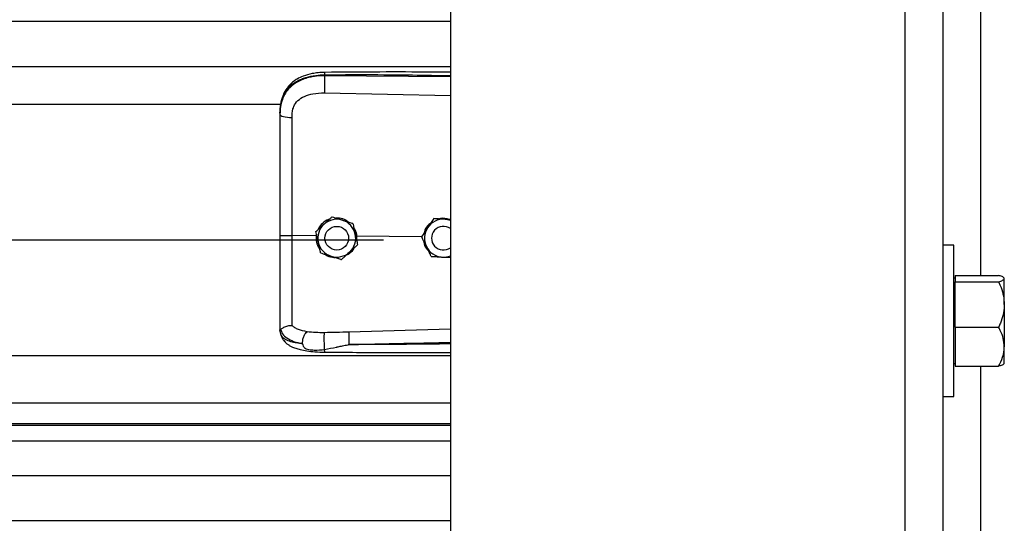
# Model space of a CAD drawing. Header units: inches. Extents: x 170 to 284, y 215 to 248.
# Tile 716 of 1056: x 231.001 to 231.446, y 222.917 to 223.145. Entities that reach past the tile are written whole.
import ezdxf

# ---------------------------------------------------------------- set-up
doc = ezdxf.new("R2010")
doc.units = ezdxf.units.IN
doc.header["$LTSCALE"] = 0.25
doc.header["$MEASUREMENT"] = 0
doc.layers.add('RH FRONT OF HOOD', color=7, linetype='Continuous')

msp = doc.modelspace()

# ---------------------------------------------------------------- linework, layer by layer
at = {"layer": 'RH FRONT OF HOOD'}
for p, q in [((231.401380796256, 224.3701573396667), (231.401380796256, 220.1328032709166)), ((231.418501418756, 224.3701573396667), (231.418501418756, 220.1328032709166)), ((231.1959333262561, 224.3332527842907), (231.195933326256, 220.1328032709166)), ((231.435622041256, 223.1597300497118), (231.435622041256, 223.0296118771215)), ((227.163613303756, 223.1445749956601), (231.1959333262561, 223.1445749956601)), ((227.163613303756, 223.1241869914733), (231.1959333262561, 223.1241869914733)), ((231.1390860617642, 223.1199753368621), (231.1390860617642, 223.1203867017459)), ((231.195933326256, 223.1194386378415), (231.1390860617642, 223.1199753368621)), ((231.1389900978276, 223.1121865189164), (231.195933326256, 223.1109769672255)), ((227.2401614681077, 223.1071113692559), (231.119382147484, 223.1071113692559)), ((231.118890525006, 223.1030521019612), (231.118890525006, 223.10256378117)), ((231.142461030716, 223.0561201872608), (231.142461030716, 223.0561185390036)), ((231.1518791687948, 223.0531195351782), (231.1518791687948, 223.0531178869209)), ((231.1884045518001, 223.0553237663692), (231.1884045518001, 223.0553254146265)), ((231.1894534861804, 223.0552575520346), (231.1884045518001, 223.0553254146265)), ((231.1352617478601, 223.0475289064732), (231.1243481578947, 223.0476333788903)), ((231.1351533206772, 223.0494641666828), (231.1351533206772, 223.0494625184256)), ((231.135447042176, 223.0481184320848), (231.1352617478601, 223.0475289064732)), ((231.1352617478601, 223.0475289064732), (231.1352639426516, 223.0475287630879)), ((231.1536994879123, 223.0473523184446), (231.1531514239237, 223.0472982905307)), ((231.1536023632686, 223.045234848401), (231.1536994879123, 223.0473523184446)), ((231.1536994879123, 223.0473523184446), (231.153701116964, 223.0473523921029)), ((231.1829331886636, 223.0470725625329), (231.153701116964, 223.0473523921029)), ((227.193781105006, 223.0457189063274), (231.165765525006, 223.0457189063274)), ((231.1392212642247, 223.0464616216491), (231.1392212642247, 223.0464608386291)), ((231.1499216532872, 223.0464608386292), (231.1499216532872, 223.0464616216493)), ((231.1539895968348, 223.0434628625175), (231.1539895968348, 223.0434612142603)), ((231.1829192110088, 223.0471008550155), (231.1829192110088, 223.0471025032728)), ((231.1874329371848, 223.0464616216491), (231.1874329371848, 223.0464608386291)), ((231.423569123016, 223.0433090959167), (231.418501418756, 223.0433090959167)), ((231.423569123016, 223.0090678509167), (231.423569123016, 223.0433090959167)), ((231.1922297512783, 223.0379192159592), (231.195933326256, 223.0376794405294)), ((231.424116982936, 223.0296118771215), (231.424116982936, 223.0281647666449)), ((231.424116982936, 223.0296118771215), (231.443771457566, 223.0296118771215)), ((231.424116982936, 223.0283285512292), (231.423569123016, 223.0283285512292)), ((231.424116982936, 223.0281647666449), (231.424116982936, 223.0267176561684)), ((231.424116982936, 223.016445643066), (231.424116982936, 223.0267176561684)), ((231.424116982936, 223.0267176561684), (231.443771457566, 223.0267176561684)), ((231.446339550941, 223.0283285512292), (231.4461474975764, 223.0285513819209)), ((231.446339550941, 223.0281647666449), (231.446339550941, 223.0283285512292)), ((231.446339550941, 223.016445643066), (231.446339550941, 223.0281647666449)), ((231.424116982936, 223.0061736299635), (231.424116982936, 223.016445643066)), ((231.446339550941, 223.016445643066), (231.446339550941, 222.9973487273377)), ((231.423569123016, 222.9748266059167), (231.423569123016, 223.0090678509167)), ((231.118890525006, 223.0055107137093), (231.118890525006, 223.0049819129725)), ((231.1192302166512, 223.0029967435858), (231.118890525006, 223.0049819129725)), ((231.195933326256, 223.0053052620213), (231.1499976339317, 223.0039734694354)), ((231.424116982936, 223.0061736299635), (231.424116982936, 222.9973487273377)), ((231.424116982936, 223.0061736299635), (231.443771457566, 223.0061736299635)), ((231.424116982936, 222.9973487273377), (231.424116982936, 222.9885238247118)), ((231.446339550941, 222.9898071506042), (231.446339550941, 222.9973487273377)), ((227.163613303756, 222.993333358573), (231.1959333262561, 222.993333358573)), ((231.423569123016, 222.9898071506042), (231.424116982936, 222.9898071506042)), ((231.4461474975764, 222.9895843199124), (231.446339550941, 222.9898071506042)), ((231.424116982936, 222.9885238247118), (231.443771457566, 222.9885238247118)), ((231.435622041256, 222.9885238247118), (231.435622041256, 222.8584056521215)), ((227.163613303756, 222.9719543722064), (231.1959333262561, 222.9719543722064)), ((231.418501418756, 222.9748266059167), (231.423569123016, 222.9748266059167)), ((231.1959333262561, 222.9624690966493), (227.163613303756, 222.9624690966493)), ((227.163613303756, 222.9618297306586), (231.1959333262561, 222.9618297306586)), ((227.163613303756, 222.9548116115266), (231.1959333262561, 222.9548116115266)), ((227.163613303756, 222.9391275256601), (231.1959333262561, 222.9391275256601)), ((227.163613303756, 222.9187395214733), (231.1959333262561, 222.9187395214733))]:
    msp.add_line(p, q, dxfattribs=at)
at = {"layer": 'RH FRONT OF HOOD', "flags": 128}
msp.add_lwpolyline([(231.118890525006, 223.10256378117), (231.1189944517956, 223.1022680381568), (231.1193024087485, 223.1019831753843), (231.119803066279, 223.1017196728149), (231.1204780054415, 223.1014872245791), (231.121302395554, 223.1012943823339), (231.1222459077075, 223.1011482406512), (231.1232738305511, 223.1010541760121), (231.124348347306, 223.1010156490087)], dxfattribs=at)
at = {"layer": 'RH FRONT OF HOOD'}
msp.add_circle((231.1445714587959, 223.0464608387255), 0.005350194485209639, dxfattribs=at)
for centre, radius, start, end in [((231.1445714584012, 223.0464616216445), 0.008560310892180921, 132.3279357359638, 192.3279369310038), ((231.1445714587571, 223.0464616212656), 0.008560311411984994, 72.32793711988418, 132.3279357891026), ((231.1445714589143, 223.0464616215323), 0.008560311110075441, 12.32793744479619, 72.32793758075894), ((231.192783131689, 223.0464616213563), 0.00856031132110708, 86.29353550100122, 146.2935346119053), ((231.1927831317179, 223.0464608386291), 0.005350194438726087, 53.92810057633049, 306.0718994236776), ((231.1927831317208, 223.0464616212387), 0.008560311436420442, 68.4076756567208, 86.29353576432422), ((231.1445714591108, 223.0464616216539), 0.008560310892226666, 312.3279357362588, 12.32793693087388), ((231.192783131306, 223.0464616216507), 0.008560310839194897, 146.2935348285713, 206.2935362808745), ((231.1445714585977, 223.0464616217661), 0.0085603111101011, 192.3279374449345, 252.3279375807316), ((231.1445714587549, 223.0464616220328), 0.008560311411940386, 252.3279371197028, 312.327935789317), ((231.1927831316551, 223.0464616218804), 0.008560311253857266, 206.2935366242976, 266.2935360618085), ((231.1927831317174, 223.0464616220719), 0.008560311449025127, 266.2935357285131, 291.5923243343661)]:
    msp.add_arc(centre, radius, start, end, dxfattribs=at)
for points, knots in [([(231.118890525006, 223.1030521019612), (231.118953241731, 223.1044085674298), (231.1190716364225, 223.1069692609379), (231.1200411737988, 223.1104602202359), (231.1213304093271, 223.112872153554), (231.1226942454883, 223.1145748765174), (231.1237772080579, 223.1156182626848), (231.1248361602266, 223.1164467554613), (231.1258256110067, 223.1171066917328), (231.1270599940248, 223.1178017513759), (231.1286540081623, 223.1185274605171), (231.1313177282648, 223.1194354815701), (231.1348528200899, 223.1201954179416), (231.1377593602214, 223.1203267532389), (231.1390860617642, 223.1203867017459)], [0, 0, 0, 0, 0.1307156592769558, 0.2467609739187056, 0.35779282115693, 0.4170971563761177, 0.4791482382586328, 0.5177152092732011, 0.559089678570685, 0.6032945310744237, 0.6633484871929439, 0.735369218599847, 0.8792082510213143, 1, 1, 1, 1]), ([(231.1390860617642, 223.1199753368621), (231.1378701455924, 223.1199420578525), (231.135438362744, 223.1198755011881), (231.1320975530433, 223.1192536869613), (231.1291397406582, 223.1183114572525), (231.1265971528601, 223.11709378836), (231.1243656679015, 223.1155483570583), (231.1224940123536, 223.1137071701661), (231.121013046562, 223.1115768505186), (231.1198374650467, 223.1090076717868), (231.1190446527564, 223.105955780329), (231.1189419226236, 223.103694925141), (231.118890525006, 223.10256378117)], [0, 0, 0, 0, 0.1111703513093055, 0.222336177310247, 0.3162781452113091, 0.4102081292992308, 0.5024030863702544, 0.5945790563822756, 0.684543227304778, 0.7745043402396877, 0.8871807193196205, 1, 1, 1, 1]), ([(231.1391046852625, 223.121478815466), (231.1381060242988, 223.1214402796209), (231.1362142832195, 223.1213672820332), (231.1329052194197, 223.1208388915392), (231.1296777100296, 223.1199449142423), (231.126930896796, 223.1186406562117), (231.1249450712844, 223.1173179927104), (231.123303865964, 223.1158725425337), (231.1219887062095, 223.1142843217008), (231.1209135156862, 223.1125316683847), (231.1200562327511, 223.110621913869), (231.1193113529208, 223.108103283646), (231.1190959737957, 223.1061656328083), (231.1189769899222, 223.1050951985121)], [0, 0, 0, 0, 0.09774743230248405, 0.1851607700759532, 0.3306121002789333, 0.4364670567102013, 0.5083182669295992, 0.5850061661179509, 0.6719760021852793, 0.7307948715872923, 0.8036787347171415, 0.8915444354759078, 1, 1, 1, 1]), ([(231.1390860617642, 223.1199753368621), (231.1390643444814, 223.1193994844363), (231.1390192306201, 223.1182032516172), (231.1389782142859, 223.1159781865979), (231.1389649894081, 223.1138008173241), (231.1389819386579, 223.112711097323), (231.1389900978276, 223.1121865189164)], [0, 0, 0, 0, 0.2406941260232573, 0.4999999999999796, 0.7593058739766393, 1, 1, 1, 1]), ([(231.139104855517, 223.121462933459), (231.1391036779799, 223.1214669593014), (231.139099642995, 223.1214807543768), (231.1390944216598, 223.1213658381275), (231.1390878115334, 223.1210730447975), (231.1390867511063, 223.1206570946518), (231.1390860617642, 223.1203867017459)], [0, 0, 0, 0, 0.09787641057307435, 0.3353863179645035, 0.5679606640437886, 1, 1, 1, 1]), ([(231.1390860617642, 223.1203867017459), (231.1453919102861, 223.1204260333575), (231.1586309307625, 223.1205086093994), (231.1775805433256, 223.1203274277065), (231.1902210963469, 223.1201064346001), (231.195933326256, 223.1200065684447)], [0, 0, 0, 0, 0.3326703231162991, 0.6984356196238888, 1, 1, 1, 1]), ([(231.195933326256, 223.1215617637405), (231.1930341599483, 223.1215765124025), (231.1824062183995, 223.1216305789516), (231.1634627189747, 223.1216672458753), (231.1474194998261, 223.1215431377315), (231.1391046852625, 223.121478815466)], [0, 0, 0, 0, 0.1530455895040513, 0.56104390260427, 1, 1, 1, 1]), ([(231.1247739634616, 223.1049489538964), (231.1247739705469, 223.104948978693), (231.1248765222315, 223.1053078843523), (231.1253717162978, 223.1067140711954), (231.1269077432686, 223.108916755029), (231.1299747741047, 223.1108200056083), (231.1340909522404, 223.11203167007), (231.1372437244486, 223.1121313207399), (231.1389900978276, 223.1121865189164)], [0, 0, 0, 0, 4.497367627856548e-06, 0.06509473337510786, 0.261670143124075, 0.475310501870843, 0.7093656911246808, 1, 1, 1, 1]), ([(231.118890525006, 223.10256378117), (231.118890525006, 223.0989336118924), (231.118890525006, 223.0916627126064), (231.118890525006, 223.0805819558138), (231.118890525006, 223.0693993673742), (231.118890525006, 223.0584306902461), (231.118890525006, 223.0511828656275), (231.118890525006, 223.0477030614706)], [0, 0, 0, 0, 0.2027568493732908, 0.4061035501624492, 0.6088604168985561, 0.8122072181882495, 0.9999999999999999, 0.9999999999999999, 0.9999999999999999, 0.9999999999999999]), ([(231.1243481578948, 223.0476333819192), (231.1243481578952, 223.0476334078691), (231.1243482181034, 223.0510197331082), (231.1243483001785, 223.0580664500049), (231.1243483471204, 223.0687396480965), (231.124348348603, 223.0796157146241), (231.1243483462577, 223.0904030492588), (231.1243483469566, 223.0974781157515), (231.124348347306, 223.1010156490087)], [0, 0, 0, 0, 1.439079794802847e-06, 0.1877923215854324, 0.3908439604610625, 0.5938956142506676, 0.7969478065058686, 1, 1, 1, 1]), ([(231.124348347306, 223.1010156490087), (231.1244183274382, 223.1023402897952), (231.1244883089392, 223.1036649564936), (231.1247739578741, 223.1049489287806), (231.1247739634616, 223.1049489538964)], [0, 0, 0, 0, 0.9999804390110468, 0.9999999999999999, 0.9999999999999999, 0.9999999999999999, 0.9999999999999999]), ([(231.1351533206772, 223.0494641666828), (231.1356593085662, 223.0499250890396), (231.1366831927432, 223.0508577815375), (231.1379303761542, 223.0519938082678), (231.1386444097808, 223.0526441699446), (231.1388071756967, 223.0527924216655)], [0, 0, 0, 0, 0.4299704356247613, 0.8700602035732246, 1, 1, 1, 1]), ([(231.1351533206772, 223.0494625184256), (231.1356593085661, 223.0499233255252), (231.1366831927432, 223.050855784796), (231.1379303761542, 223.0519916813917), (231.1386444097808, 223.0526420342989), (231.1388071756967, 223.0527902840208)], [0, 0, 0, 0, 0.4299704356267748, 0.8700602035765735, 1, 1, 1, 1]), ([(231.1411817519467, 223.0549551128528), (231.1410465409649, 223.0549249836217), (231.1398947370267, 223.0546683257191), (231.1381374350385, 223.0532095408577), (231.136518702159, 223.0515999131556), (231.1361908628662, 223.0504915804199), (231.1361575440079, 223.0503789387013)], [0, 0, 0, 0, 0.05931474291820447, 0.5052766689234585, 0.9497204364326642, 1, 1, 1, 1]), ([(231.1388071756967, 223.0527924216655), (231.1397477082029, 223.0536490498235), (231.1410021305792, 223.0547915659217), (231.1421690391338, 223.0558542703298), (231.142461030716, 223.0561201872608)], [0, 0, 0, 0, 0.7497733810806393, 1, 1, 1, 1]), ([(231.1388071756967, 223.0527902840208), (231.1397477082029, 223.0536469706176), (231.1410021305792, 223.0547895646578), (231.1421690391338, 223.0558525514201), (231.142461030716, 223.0561185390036)], [0, 0, 0, 0, 0.7497733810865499, 1, 1, 1, 1]), ([(231.142461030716, 223.0561201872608), (231.1428587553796, 223.0559935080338), (231.1443635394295, 223.0555142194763), (231.1459805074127, 223.0549990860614), (231.1471700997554, 223.0546201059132)], [0, 0, 0, 0, 0.2643068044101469, 1, 1, 1, 1]), ([(231.142461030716, 223.0561185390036), (231.1428587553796, 223.0559917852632), (231.1443635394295, 223.0555122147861), (231.1459805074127, 223.0549970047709), (231.1471700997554, 223.0546179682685)], [0, 0, 0, 0, 0.2643068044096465, 1, 1, 1, 1]), ([(231.1498315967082, 223.0537720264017), (231.1494748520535, 223.0540621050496), (231.1483112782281, 223.0550082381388), (231.1462597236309, 223.0555757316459), (231.1446901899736, 223.0555795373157), (231.1441542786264, 223.0555808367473)], [0, 0, 0, 0, 0.2255168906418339, 0.7355556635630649, 1, 1, 1, 1]), ([(231.1471700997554, 223.0546201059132), (231.1473564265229, 223.0545607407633), (231.1488137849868, 223.05409641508), (231.1504118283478, 223.0535871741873), (231.1517362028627, 223.0531650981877), (231.1518791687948, 223.0531195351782)], [0, 0, 0, 0, 0.1156468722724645, 0.9045342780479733, 0.9999999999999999, 0.9999999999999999, 0.9999999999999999, 0.9999999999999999]), ([(231.1471700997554, 223.0546179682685), (231.1473564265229, 223.0545586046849), (231.1488137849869, 223.0540942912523), (231.1504118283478, 223.0535852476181), (231.1517362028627, 223.053163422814), (231.1518791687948, 223.0531178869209)], [0, 0, 0, 0, 0.1156468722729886, 0.9045342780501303, 1, 1, 1, 1]), ([(231.1518791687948, 223.0531195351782), (231.1520252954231, 223.0524509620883), (231.1523209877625, 223.051098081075), (231.1526811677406, 223.0494500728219), (231.1528873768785, 223.048506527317), (231.1529343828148, 223.0482914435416)], [0, 0, 0, 0, 0.4299704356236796, 0.8700602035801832, 1, 1, 1, 1]), ([(231.1518791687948, 223.0531178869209), (231.1520252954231, 223.0524491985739), (231.1523209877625, 223.0510960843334), (231.1526811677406, 223.0494479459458), (231.1528873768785, 223.0485043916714), (231.1529343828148, 223.0482893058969)], [0, 0, 0, 0, 0.4299704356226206, 0.8700602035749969, 1, 1, 1, 1]), ([(231.1870625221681, 223.0533137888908), (231.1867429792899, 223.0530958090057), (231.1855895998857, 223.0523090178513), (231.1844962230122, 223.0507083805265), (231.1841983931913, 223.0493036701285), (231.1841102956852, 223.0488881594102)], [0, 0, 0, 0, 0.2125142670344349, 0.7670631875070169, 1, 1, 1, 1]), ([(231.1884045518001, 223.0553254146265), (231.1880247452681, 223.0547561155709), (231.1872561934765, 223.0536041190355), (231.1863200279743, 223.0522008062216), (231.1857840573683, 223.0513973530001), (231.1856618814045, 223.0512142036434)], [0, 0, 0, 0, 0.4299704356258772, 0.8700602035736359, 1, 1, 1, 1]), ([(231.1884045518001, 223.0553237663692), (231.1880247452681, 223.0547543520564), (231.1872561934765, 223.0536021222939), (231.1863200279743, 223.0521986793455), (231.1857840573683, 223.0513952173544), (231.1856618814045, 223.0512120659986)], [0, 0, 0, 0, 0.42997043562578, 0.8700602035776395, 0.9999999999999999, 0.9999999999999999, 0.9999999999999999, 0.9999999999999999]), ([(231.1933365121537, 223.0550040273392), (231.192066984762, 223.0550862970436), (231.1903737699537, 223.0551960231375), (231.1887986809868, 223.0552981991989), (231.1884045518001, 223.0553237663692)], [0, 0, 0, 0, 0.749773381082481, 1, 1, 1, 1]), ([(231.1954080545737, 223.0548719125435), (231.1947471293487, 223.0550719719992), (231.1934767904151, 223.0554564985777), (231.1919135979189, 223.0554813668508), (231.1911336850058, 223.0552192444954), (231.1909578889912, 223.0551601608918)], [0, 0, 0, 0, 0.4565421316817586, 0.8775020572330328, 1, 1, 1, 1]), ([(231.195933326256, 223.0548358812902), (231.1952903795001, 223.0548775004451), (231.1944315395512, 223.0549330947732), (231.1935564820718, 223.0549897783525), (231.1933365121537, 223.0550040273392)], [0, 0, 0, 0, 0.7486223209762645, 0.9999999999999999, 0.9999999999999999, 0.9999999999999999, 0.9999999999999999]), ([(231.118890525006, 223.0477030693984), (231.118890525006, 223.0446657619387), (231.118890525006, 223.0384903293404), (231.118890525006, 223.0297033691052), (231.118890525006, 223.0215367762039), (231.118890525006, 223.0149567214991), (231.118890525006, 223.0095720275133), (231.118890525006, 223.0068715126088), (231.118890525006, 223.0055107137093)], [0, 0, 0, 0, 0.1870908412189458, 0.3803918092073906, 0.5558755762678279, 0.7364481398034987, 0.8671952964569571, 1, 1, 1, 1]), ([(231.1243483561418, 223.0069427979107), (231.1243483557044, 223.0072054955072), (231.1243483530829, 223.0087799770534), (231.1243483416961, 223.0122113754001), (231.1243482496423, 223.0178127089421), (231.124347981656, 223.0242525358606), (231.1243476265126, 223.0314785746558), (231.1243473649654, 223.0393534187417), (231.1243474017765, 223.0448813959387), (231.1243474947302, 223.0476333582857), (231.1243474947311, 223.0476333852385)], [0, 0, 0, 0, 0.03155846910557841, 0.1891461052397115, 0.3467338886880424, 0.5043277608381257, 0.6619226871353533, 0.8309600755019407, 0.9999983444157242, 1, 1, 1, 1]), ([(231.1362085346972, 223.0446339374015), (231.1359369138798, 223.0458768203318), (231.1355746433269, 223.0475344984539), (231.1352376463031, 223.0490766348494), (231.1351533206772, 223.0494625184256)], [0, 0, 0, 0, 0.7497733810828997, 1, 1, 1, 1]), ([(231.1352639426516, 223.0475287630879), (231.1352301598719, 223.047074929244), (231.1351234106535, 223.0456408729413), (231.1355400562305, 223.0434783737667), (231.1364915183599, 223.0421219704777), (231.1368779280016, 223.0415711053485)], [0, 0, 0, 0, 0.2156616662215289, 0.6814629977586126, 1, 1, 1, 1]), ([(231.153701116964, 223.0473523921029), (231.1537011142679, 223.0473524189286), (231.1536030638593, 223.048327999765), (231.153343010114, 223.0497201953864), (231.1525385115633, 223.0508096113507), (231.1523190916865, 223.0511067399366)], [0, 0, 0, 0, 1.999769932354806e-05, 0.7272642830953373, 1, 1, 1, 1]), ([(231.1529343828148, 223.0482914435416), (231.1532060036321, 223.0470485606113), (231.1535682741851, 223.0453908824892), (231.1539052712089, 223.0438487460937), (231.1539895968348, 223.0434628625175)], [0, 0, 0, 0, 0.7497733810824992, 1, 1, 1, 1]), ([(231.1529343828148, 223.0482893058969), (231.1532060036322, 223.0470464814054), (231.1535682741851, 223.0453888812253), (231.1539052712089, 223.043847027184), (231.1539895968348, 223.0434612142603)], [0, 0, 0, 0, 0.7497733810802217, 1, 1, 1, 1]), ([(231.1856618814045, 223.0512142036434), (231.1849558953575, 223.0501558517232), (231.1840142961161, 223.048744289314), (231.1831383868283, 223.0474310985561), (231.1829192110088, 223.0471025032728)], [0, 0, 0, 0, 0.7497733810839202, 1, 1, 1, 1]), ([(231.1856618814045, 223.0512120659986), (231.1849558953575, 223.0501537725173), (231.184014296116, 223.0487422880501), (231.1831383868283, 223.0474293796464), (231.1829192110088, 223.0471008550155)], [0, 0, 0, 0, 0.7497733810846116, 1, 1, 1, 1]), ([(231.1372637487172, 223.039805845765), (231.1371176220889, 223.0404744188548), (231.1368219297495, 223.0418272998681), (231.1364617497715, 223.0434753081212), (231.1362555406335, 223.0444188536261), (231.1362085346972, 223.0446339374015)], [0, 0, 0, 0, 0.4299704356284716, 0.8700602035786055, 1, 1, 1, 1]), ([(231.1539895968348, 223.0434612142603), (231.1534836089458, 223.0430002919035), (231.1524597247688, 223.0420675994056), (231.1512125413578, 223.0409315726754), (231.1504985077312, 223.0402812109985), (231.1503357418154, 223.0401329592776)], [0, 0, 0, 0, 0.4299704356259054, 0.8700602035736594, 0.9999999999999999, 0.9999999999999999, 0.9999999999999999, 0.9999999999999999]), ([(231.1851085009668, 223.0426696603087), (231.185021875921, 223.0428449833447), (231.1843443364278, 223.0442162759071), (231.1836013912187, 223.0457200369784), (231.1829856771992, 223.0469663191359), (231.1829192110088, 223.0471008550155)], [0, 0, 0, 0, 0.1156468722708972, 0.9045342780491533, 1, 1, 1, 1]), ([(231.1838551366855, 223.045206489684), (231.1839036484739, 223.0447445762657), (231.1840502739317, 223.0433484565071), (231.1848959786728, 223.0417519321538), (231.185830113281, 223.0409434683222), (231.1860595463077, 223.0407449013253)], [0, 0, 0, 0, 0.2716700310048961, 0.8211147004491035, 1, 1, 1, 1]), ([(231.1372637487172, 223.039805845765), (231.1376614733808, 223.0396790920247), (231.1391662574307, 223.0391995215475), (231.1407832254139, 223.0386843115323), (231.1419728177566, 223.0383052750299)], [0, 0, 0, 0, 0.2643068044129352, 1, 1, 1, 1]), ([(231.1394223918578, 223.0391179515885), (231.1395017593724, 223.0390512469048), (231.1403748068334, 223.0383174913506), (231.1419449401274, 223.0378383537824), (231.1433794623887, 223.0377539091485), (231.1437770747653, 223.0377305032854)], [0, 0, 0, 0, 0.06740964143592, 0.7415101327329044, 1, 1, 1, 1]), ([(231.1503357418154, 223.0401329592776), (231.149395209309, 223.0392763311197), (231.1481407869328, 223.0381338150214), (231.1469738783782, 223.0370711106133), (231.146681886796, 223.0368051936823)], [0, 0, 0, 0, 0.749773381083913, 1, 1, 1, 1]), ([(231.1489787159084, 223.0388970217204), (231.1494874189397, 223.0391591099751), (231.150893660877, 223.0398836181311), (231.1521341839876, 223.041115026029), (231.1525134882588, 223.0420947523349), (231.1525265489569, 223.0421284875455)], [0, 0, 0, 0, 0.3536960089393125, 0.9777456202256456, 0.9999999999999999, 0.9999999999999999, 0.9999999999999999, 0.9999999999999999]), ([(231.1872977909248, 223.0382389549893), (231.1871128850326, 223.0386131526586), (231.1864132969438, 223.0400289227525), (231.1856615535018, 223.0415503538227), (231.1851085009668, 223.0426696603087)], [0, 0, 0, 0, 0.2643068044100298, 1, 1, 1, 1]), ([(231.1419728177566, 223.0383052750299), (231.1421591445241, 223.0382459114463), (231.143616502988, 223.0377815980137), (231.145214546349, 223.0372725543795), (231.1465389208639, 223.0368507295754), (231.146681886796, 223.0368051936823)], [0, 0, 0, 0, 0.1156468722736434, 0.9045342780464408, 0.9999999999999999, 0.9999999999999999, 0.9999999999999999, 0.9999999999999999]), ([(231.1872977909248, 223.0382389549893), (231.187980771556, 223.0381946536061), (231.1893628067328, 223.0381050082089), (231.1910462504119, 223.0379958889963), (231.192010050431, 223.0379334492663), (231.1922297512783, 223.0379192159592)], [0, 0, 0, 0, 0.4299704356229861, 0.8700602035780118, 1, 1, 1, 1]), ([(231.446339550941, 223.0281647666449), (231.446241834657, 223.0283673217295), (231.4460428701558, 223.0287797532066), (231.4448910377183, 223.0292593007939), (231.4440237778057, 223.0295324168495), (231.443771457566, 223.0296118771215)], [0, 0, 0, 0, 0.4062905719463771, 0.827266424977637, 1, 1, 1, 1]), ([(231.443771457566, 223.0267176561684), (231.4444460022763, 223.0269426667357), (231.4458196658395, 223.0274008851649), (231.4463348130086, 223.0279013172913), (231.4463394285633, 223.0281579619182), (231.446339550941, 223.0281647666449)], [0, 0, 0, 0, 0.4843414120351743, 0.9863277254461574, 1, 1, 1, 1]), ([(231.443771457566, 223.0267176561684), (231.4441529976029, 223.0258479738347), (231.4450557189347, 223.0237903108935), (231.4460964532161, 223.0203614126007), (231.4462578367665, 223.017761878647), (231.446339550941, 223.016445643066)], [0, 0, 0, 0, 0.2654599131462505, 0.6280764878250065, 0.9999999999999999, 0.9999999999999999, 0.9999999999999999, 0.9999999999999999]), ([(231.446339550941, 223.016445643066), (231.4463368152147, 223.016210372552), (231.446318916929, 223.014671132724), (231.4458972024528, 223.0117985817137), (231.4448700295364, 223.0086250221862), (231.4440430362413, 223.0067796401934), (231.443771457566, 223.0061736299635)], [0, 0, 0, 0, 0.06653229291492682, 0.4352825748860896, 0.8145508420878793, 1, 1, 1, 1]), ([(231.118890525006, 223.0055107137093), (231.1188905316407, 223.0055094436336), (231.118890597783, 223.0054967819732), (231.1188977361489, 223.005392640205), (231.1189961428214, 223.0053142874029), (231.1190838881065, 223.0052444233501)], [0, 0, 0, 0, 0.01193493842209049, 0.1189819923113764, 1, 1, 1, 1]), ([(231.1190833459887, 223.0052601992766), (231.1193589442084, 223.0045382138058), (231.1199250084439, 223.0030552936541), (231.121977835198, 223.0012220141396), (231.1249660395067, 222.9996639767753), (231.1276931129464, 222.999040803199), (231.1290929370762, 222.9987209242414)], [0, 0, 0, 0, 0.2305257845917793, 0.473487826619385, 0.7297379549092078, 1, 1, 1, 1]), ([(231.1190875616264, 223.0052603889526), (231.1191366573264, 223.0052518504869), (231.1192374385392, 223.0052343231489), (231.1195291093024, 223.0054205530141), (231.1199945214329, 223.0057513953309), (231.1208707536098, 223.0063314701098), (231.1223499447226, 223.0069496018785), (231.1236907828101, 223.0069456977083), (231.124348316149, 223.006943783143)], [0, 0, 0, 0, 0.1136768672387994, 0.2333502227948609, 0.3620694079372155, 0.5019163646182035, 0.7557448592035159, 0.9999999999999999, 0.9999999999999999, 0.9999999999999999, 0.9999999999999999]), ([(231.1290918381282, 222.9987191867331), (231.1285455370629, 222.9987762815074), (231.1272405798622, 222.9989126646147), (231.1258418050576, 222.9991407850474), (231.1248868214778, 222.9993346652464), (231.1236534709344, 222.9996124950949), (231.1219671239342, 223.0001787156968), (231.1201473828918, 223.0013042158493), (231.1195418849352, 223.0024215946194), (231.1192302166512, 223.0029967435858)], [0, 0, 0, 0, 0.1091879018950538, 0.260818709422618, 0.3077983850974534, 0.3355235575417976, 0.5627886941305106, 0.7749539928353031, 1, 1, 1, 1]), ([(231.1192471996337, 223.0029507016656), (231.1194361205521, 223.0023637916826), (231.1197908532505, 223.0012617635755), (231.1208039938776, 222.999843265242), (231.1219330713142, 222.9987673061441), (231.123080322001, 222.9979704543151), (231.1241275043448, 222.9974140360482), (231.1250704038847, 222.9970018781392), (231.1263158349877, 222.9965355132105), (231.1282607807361, 222.9959749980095), (231.1311398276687, 222.9954134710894), (231.13487347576, 222.9949911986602), (231.1376548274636, 222.9949237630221), (231.1391430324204, 222.9948876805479)], [0, 0, 0, 0, 0.09843102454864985, 0.1848217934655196, 0.2573083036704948, 0.3158871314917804, 0.3722739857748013, 0.4121400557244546, 0.4615923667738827, 0.5575876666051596, 0.6828759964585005, 0.8303179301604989, 1, 1, 1, 1]), ([(231.1311825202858, 223.0041187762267), (231.1298089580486, 223.0044066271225), (231.1277245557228, 223.0048434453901), (231.1255487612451, 223.0058841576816), (231.1247497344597, 223.0065894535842), (231.1243483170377, 223.0069437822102)], [0, 0, 0, 0, 0.4901989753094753, 0.7438846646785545, 1, 1, 1, 1]), ([(231.1290929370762, 222.9987209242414), (231.1291179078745, 222.9992511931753), (231.1291697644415, 223.0003523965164), (231.1296456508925, 223.0020142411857), (231.1303497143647, 223.0034004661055), (231.130911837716, 223.0038853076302), (231.1311825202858, 223.0041187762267)], [0, 0, 0, 0, 0.2407679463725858, 0.5000000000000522, 0.7592320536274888, 1, 1, 1, 1]), ([(231.1390119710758, 223.0037113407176), (231.1376599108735, 223.0037040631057), (231.134957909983, 223.0036895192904), (231.1324512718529, 223.0039740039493), (231.1311989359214, 223.0041161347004)], [0, 0, 0, 0, 0.5003922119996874, 1, 1, 1, 1]), ([(231.1390973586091, 222.99614085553), (231.139081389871, 222.9963814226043), (231.13904770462, 222.9968888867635), (231.1390028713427, 222.9978990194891), (231.1389658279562, 222.9990864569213), (231.138943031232, 223.0003583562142), (231.138937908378, 223.0015618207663), (231.138950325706, 223.002557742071), (231.1389754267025, 223.0032970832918), (231.1390002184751, 223.0035781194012), (231.1390119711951, 223.0037113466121)], [0, 0, 0, 0, 0.1098512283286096, 0.2317256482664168, 0.3631776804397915, 0.5000000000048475, 0.6368223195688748, 0.7682743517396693, 0.8901487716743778, 1, 1, 1, 1]), ([(231.1499976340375, 223.0039734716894), (231.1481664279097, 223.0039254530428), (231.1445038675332, 223.0038294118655), (231.1408426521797, 223.0037507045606), (231.1390119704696, 223.0037113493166)], [0, 0, 0, 0, 0.4999797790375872, 1, 1, 1, 1]), ([(231.1499974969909, 223.0039734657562), (231.1499900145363, 223.0037346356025), (231.1499785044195, 223.0033672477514), (231.1499797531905, 223.0025053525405), (231.1499871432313, 223.0017305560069), (231.1500015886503, 223.0008700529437), (231.1500273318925, 222.9997105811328), (231.1500550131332, 222.9988671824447), (231.1500730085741, 222.9983188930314)], [0, 0, 0, 0, 0.2394508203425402, 0.3683426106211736, 0.4999696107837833, 0.6316010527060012, 0.7605056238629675, 1, 1, 1, 1]), ([(231.446339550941, 222.9973487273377), (231.446241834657, 222.9985839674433), (231.4460428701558, 223.0010990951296), (231.4448910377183, 223.0040235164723), (231.4440237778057, 223.0056890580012), (231.443771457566, 223.0061736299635)], [0, 0, 0, 0, 0.4062905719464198, 0.8272664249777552, 1, 1, 1, 1]), ([(231.1290920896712, 222.9987159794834), (231.1291666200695, 222.9983456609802), (231.1292705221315, 222.997829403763), (231.1296422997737, 222.9972320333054), (231.1300629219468, 222.9967991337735), (231.1308666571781, 222.9963546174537), (231.132343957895, 222.9959930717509), (231.1351048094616, 222.9957529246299), (231.1375015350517, 222.9959857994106), (231.1390973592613, 222.9961408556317)], [0, 0, 0, 0, 0.1001269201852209, 0.139585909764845, 0.1897135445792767, 0.2582342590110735, 0.3697357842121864, 0.5803479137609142, 1, 1, 1, 1]), ([(231.1500732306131, 222.9983165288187), (231.1539732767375, 222.9984157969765), (231.1622433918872, 222.9986262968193), (231.1753553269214, 222.9989084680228), (231.1863032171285, 222.9991210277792), (231.1933193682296, 222.9992491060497), (231.1954943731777, 222.9992871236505), (231.195933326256, 222.9992947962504)], [0, 0, 0, 0, 0.2551597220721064, 0.5410705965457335, 0.8577348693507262, 0.9712884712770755, 1, 1, 1, 1]), ([(231.195933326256, 222.9986497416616), (231.1933356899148, 222.998617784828), (231.1882696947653, 222.9985554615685), (231.1807055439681, 222.998474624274), (231.1730533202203, 222.9984053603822), (231.16529531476, 222.9983537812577), (231.1575727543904, 222.9983207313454), (231.1525358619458, 222.9983179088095), (231.150073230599, 222.9983165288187)], [0, 0, 0, 0, 0.1699411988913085, 0.33142487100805, 0.4948424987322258, 0.6705311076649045, 0.8389164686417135, 1, 1, 1, 1]), ([(231.1390973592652, 222.9961408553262), (231.1408767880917, 222.9964877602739), (231.1426643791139, 222.9968362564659), (231.1444823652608, 222.9972036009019), (231.1445533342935, 222.9972179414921), (231.1447884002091, 222.9972654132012), (231.1456566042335, 222.9974418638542), (231.1472969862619, 222.9977570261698), (231.1488296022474, 222.9981203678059), (231.1497286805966, 222.9982803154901), (231.1498057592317, 222.9982940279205)], [0, 0, 0, 0, 0.5022751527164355, 0.5045790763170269, 0.5086566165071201, 0.522130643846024, 0.5703313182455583, 0.7514263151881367, 0.9786895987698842, 1, 1, 1, 1]), ([(231.1391431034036, 222.9949095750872), (231.1391424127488, 222.9949026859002), (231.1391358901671, 222.994837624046), (231.13912498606, 222.995027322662), (231.1391108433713, 222.9953541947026), (231.1391021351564, 222.9957867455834), (231.1390982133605, 222.9960775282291), (231.1390973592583, 222.9961408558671)], [0, 0, 0, 0, 0.03436729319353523, 0.3245665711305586, 0.621014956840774, 0.9174633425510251, 1, 1, 1, 1]), ([(231.1391430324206, 222.9948876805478), (231.1433382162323, 222.9948661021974), (231.152313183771, 222.9948199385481), (231.1666555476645, 222.9947783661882), (231.1813905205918, 222.9947541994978), (231.1913453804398, 222.9947507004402), (231.195933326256, 222.9947490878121)], [0, 0, 0, 0, 0.2216322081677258, 0.4741489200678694, 0.7576483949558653, 0.9999999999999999, 0.9999999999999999, 0.9999999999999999, 0.9999999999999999]), ([(231.443771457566, 222.9885238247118), (231.4444460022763, 222.9898960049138), (231.4458196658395, 222.9926903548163), (231.4463348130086, 222.9957421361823), (231.4463394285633, 222.997307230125), (231.446339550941, 222.9973487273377)], [0, 0, 0, 0, 0.4843414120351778, 0.9863277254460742, 1, 1, 1, 1]), ([(231.446080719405, 222.9896418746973), (231.446026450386, 222.9895498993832), (231.4458486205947, 222.9892485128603), (231.4448838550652, 222.988876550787), (231.4440221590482, 222.9886033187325), (231.443771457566, 222.9885238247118)], [0, 0, 0, 0, 0.2374711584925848, 0.7781501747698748, 1, 1, 1, 1])]:
    msp.add_open_spline(points, degree=3, knots=knots, dxfattribs=at)
msp.add_open_spline([(231.1188905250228, 223.0477030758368), (231.1189716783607, 223.0476941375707), (231.1191339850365, 223.0476762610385), (231.1203867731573, 223.0476535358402), (231.122184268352, 223.047637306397), (231.1236264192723, 223.0476346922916), (231.1243474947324, 223.047633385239)], degree=3, dxfattribs=at)

doc.saveas('drawing.dxf')
